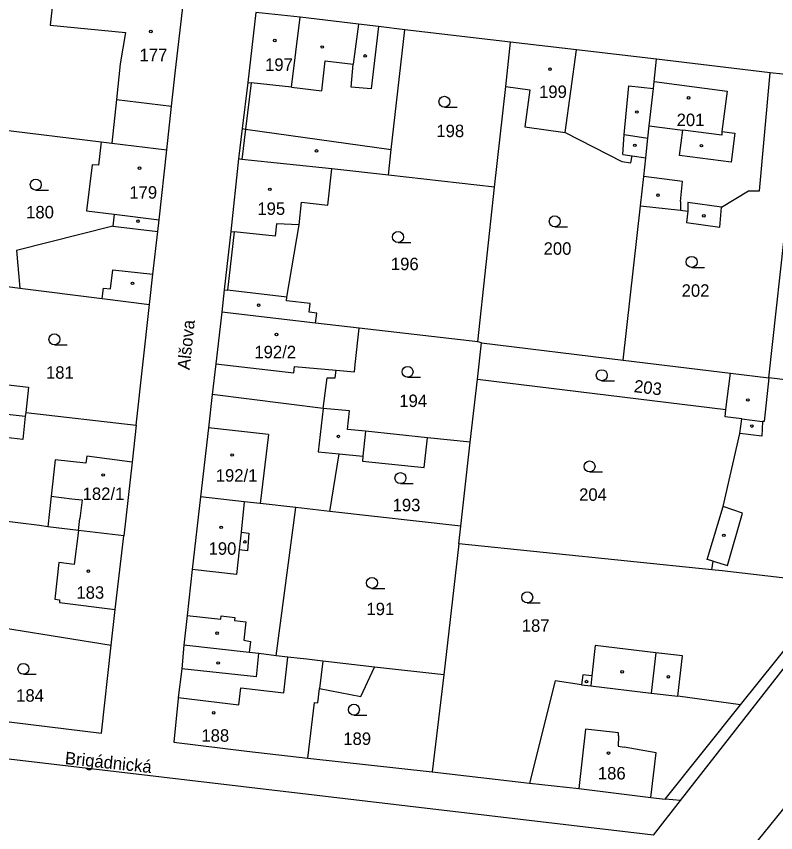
# Model space of a CAD drawing. Extents: x -724107 to -720612, y -1045267 to -1038441.
# Drawn here: x -722820.2 to -722716.6, y -1042305.2 to -1042193.8 of the extents above; entities that cross this region are included whole.
import ezdxf

# ---------------------------------------------------------------- set-up
doc = ezdxf.new("R2010")
doc.units = 0
for name, color, linetype in [('Hranice parcel', 7, 'Continuous'), ('Parcelní čísla', 7, 'Continuous'), ('Pop  PČ popisy', 7, 'Continuous'), ('Vnitřní kresba', 7, 'Continuous'), ('Značky budov', 7, 'Continuous'), ('Značky kultur', 7, 'Continuous')]:
    doc.layers.add(name, color=color, linetype=linetype)

msp = doc.modelspace()

# ---------------------------------------------------------------- linework, layer by layer
at = {"layer": 'Hranice parcel'}
for p, q in [((-722752.76, -1042197.34), (-722767.17, -1042195.64)), ((-722753.42, -1042203.38), (-722752.76, -1042197.34)), ((-722717.33, -1042201.51), (-722732.83, -1042199.67)), ((-722712.97, -1042202.03), (-722717.33, -1042201.51)), ((-722754.94, -1042217.14), (-722753.42, -1042203.38)), ((-722823.54, -1042209.11), (-722808.6, -1042210.93)), ((-722808.6, -1042210.93), (-722807.18, -1042211.12)), ((-722807.18, -1042211.12), (-722799.67, -1042212.02)), ((-722769.43, -1042215.48), (-722777.15, -1042214.6)), ((-722754.94, -1042217.14), (-722769.43, -1042215.48)), ((-722757.22, -1042238.23), (-722754.94, -1042217.14)), ((-722737.38, -1042240.7), (-722735.05, -1042219.68)), ((-722717.53, -1042243.11), (-722714.92, -1042219.59)), ((-722826.13, -1042230.09), (-722819.69, -1042230.9)), ((-722803.85, -1042249.58), (-722802.02, -1042233.12)), ((-722779.35, -1042235.65), (-722792.16, -1042234.16)), ((-722773.41, -1042236.36), (-722779.35, -1042235.65)), ((-722757.22, -1042238.23), (-722773.41, -1042236.36)), ((-722757.29, -1042243.29), (-722756.74, -1042238.36)), ((-722756.74, -1042238.36), (-722757.22, -1042238.23)), ((-722756.74, -1042238.36), (-722737.38, -1042240.7)), ((-722737.38, -1042240.7), (-722722.77, -1042242.48)), ((-722758.27, -1042251.91), (-722757.29, -1042243.29)), ((-722757.29, -1042243.29), (-722723.37, -1042247.44)), ((-722723.37, -1042247.44), (-722722.77, -1042242.48)), ((-722722.77, -1042242.48), (-722717.53, -1042243.11)), ((-722778.32, -1042247.31), (-722793.46, -1042245.42)), ((-722818.91, -1042247.87), (-722803.85, -1042249.58)), ((-722758.27, -1042251.91), (-722764.11, -1042251.3)), ((-722759.56, -1042263.36), (-722758.27, -1042251.91)), ((-722784.76, -1042281.03), (-722782.04, -1042260.82)), ((-722777.43, -1042261.34), (-722782.04, -1042260.82)), ((-722759.56, -1042263.36), (-722777.43, -1042261.34)), ((-722759.82, -1042265.76), (-722759.56, -1042263.36)), ((-722759.82, -1042265.76), (-722761.85, -1042283.66)), ((-722725.31, -1042269.31), (-722759.82, -1042265.76)), ((-722721.37, -1042287.73), (-722708.23, -1042271.29)), ((-722761.85, -1042283.66), (-722771.33, -1042282.57)), ((-722761.85, -1042283.66), (-722763.45, -1042296.89)), ((-722731.65, -1042300.59), (-722721.37, -1042287.73)), ((-722733.27, -1042305.52), (-722875.11, -1042288.78)), ((-722706.4, -1042290.6), (-722719.95, -1042307.33)), ((-722780.41, -1042294.99), (-722763.45, -1042296.89)), ((-722763.45, -1042296.89), (-722750.16, -1042298.4)), ((-722733.27, -1042305.52), (-722729.58, -1042300.8)), ((-722729.58, -1042300.8), (-722731.65, -1042300.59))]:
    msp.add_line(p, q, dxfattribs=at)
for points in [[(-722815.03, -1042190.02), (-722815.57, -1042195.02), (-722805.31, -1042196.04), (-722806, -1042200.32), (-722806.53, -1042205.16), (-722807.18, -1042211.12)], [(-722799.67, -1042212.02), (-722799, -1042206.07), (-722798.45, -1042201.17), (-722797.44, -1042192.22), (-722815.03, -1042190.02)], [(-722767.17, -1042195.64), (-722770.77, -1042195.22), (-722773.5, -1042194.9), (-722781.46, -1042193.94), (-722787.53, -1042193.29), (-722788.62, -1042202.83), (-722789.37, -1042209.13), (-722789.86, -1042213.28)], [(-722769.43, -1042215.48), (-722769.03, -1042211.97), (-722767.17, -1042195.64)], [(-722732.83, -1042199.67), (-722743.76, -1042198.39), (-722752.76, -1042197.34)], [(-722734.32, -1042213.13), (-722734.02, -1042210.42), (-722733.84, -1042208.77), (-722733.27, -1042203.66), (-722733.17, -1042202.72), (-722732.83, -1042199.67)], [(-722735.05, -1042219.68), (-722729.59, -1042220.28), (-722728.59, -1042220.39), (-722728.75, -1042221.93), (-722724.21, -1042222.6), (-722723.96, -1042219.86), (-722720.28, -1042217.62), (-722718.79, -1042217.63), (-722717.33, -1042201.51)], [(-722753.42, -1042203.38), (-722750.11, -1042203.83), (-722750.8, -1042208.9), (-722745.29, -1042209.65), (-722737.59, -1042213.63), (-722736.34, -1042213.82), (-722736.19, -1042212.85), (-722734.32, -1042213.13)], [(-722729.58, -1042300.8), (-722687.99, -1042247.63), (-722672.06, -1042225.73), (-722660.5, -1042209.46)], [(-722808.6, -1042210.93), (-722808.99, -1042214.11), (-722809.83, -1042214.07), (-722810.6, -1042220.36), (-722806.83, -1042220.82), (-722807.03, -1042222.42), (-722820.18, -1042225.76), (-722819.69, -1042230.9)], [(-722802.02, -1042233.12), (-722801.56, -1042229.01), (-722800.9, -1042223.17), (-722800.72, -1042221.57), (-722799.67, -1042212.02)], [(-722735.05, -1042219.68), (-722734.6, -1042215.67), (-722734.32, -1042213.13)], [(-722789.86, -1042213.28), (-722790.92, -1042223.17), (-722791.82, -1042231.13), (-722792.16, -1042234.16)], [(-722777.15, -1042214.6), (-722789.41, -1042213.33), (-722789.86, -1042213.28)], [(-722779.35, -1042235.65), (-722779.19, -1042234.31), (-722780.22, -1042234.19), (-722780.08, -1042233), (-722783.34, -1042232.62), (-722783.29, -1042232.13), (-722781.61, -1042222.27), (-722781.26, -1042219.18), (-722777.68, -1042219.56), (-722777.15, -1042214.6)], [(-722819.69, -1042230.9), (-722808.49, -1042232.31), (-722802.02, -1042233.12)], [(-722792.16, -1042234.16), (-722792.98, -1042241.23), (-722793.46, -1042245.42)], [(-722778.32, -1042247.31), (-722777.76, -1042243.12), (-722776.69, -1042243.11), (-722776.57, -1042242.07), (-722774.04, -1042242.3), (-722773.94, -1042241.31), (-722773.41, -1042236.36)], [(-722689.61, -1042246.51), (-722690.06, -1042246.46), (-722717.53, -1042243.11)], [(-722827.62, -1042243.37), (-722818.52, -1042244.4), (-722818.91, -1042247.87)], [(-722793.46, -1042245.42), (-722793.98, -1042249.94), (-722795.04, -1042259.35)], [(-722764.11, -1042251.3), (-722772.53, -1042250.42), (-722775.02, -1042250.16), (-722774.75, -1042247.63), (-722778.32, -1042247.31)], [(-722725.31, -1042269.31), (-722725.11, -1042268.15), (-722725.92, -1042267.91), (-722723.76, -1042260.67), (-722721.47, -1042250.7), (-722721.22, -1042248.71), (-722723.49, -1042248.43), (-722723.37, -1042247.44)], [(-722818.91, -1042247.87), (-722818.97, -1042248.36), (-722819.32, -1042251.52), (-722824.75, -1042250.91), (-722828.42, -1042250.49)], [(-722803.85, -1042249.58), (-722804.37, -1042254.61), (-722805.53, -1042264.69)], [(-722777.43, -1042261.34), (-722776.14, -1042253.49), (-722772.91, -1042253.8), (-722772.96, -1042254.5), (-722764.53, -1042255.38), (-722764.11, -1042251.3)], [(-722795.04, -1042259.35), (-722796.18, -1042269.28), (-722796.86, -1042275.53), (-722797.32, -1042279.59)], [(-722782.04, -1042260.82), (-722786.9, -1042260.27), (-722789.09, -1042260.02), (-722795.04, -1042259.35)], [(-722805.53, -1042264.69), (-722811.72, -1042263.93), (-722815.89, -1042263.43), (-722817.01, -1042263.29), (-722825.95, -1042262.2), (-722827.21, -1042262.04), (-722829.54, -1042261.76), (-722829.69, -1042261.74)], [(-722807.24, -1042279.58), (-722806.7, -1042274.72), (-722805.53, -1042264.69)], [(-722708.23, -1042271.29), (-722708.68, -1042271.24), (-722723.89, -1042269.46), (-722725.31, -1042269.31)], [(-722831.45, -1042275.7), (-722831.11, -1042275.76), (-722827.62, -1042276.32), (-722807.24, -1042279.58)], [(-722833.08, -1042288.59), (-722808.59, -1042291.58), (-722807.24, -1042279.58)], [(-722797.32, -1042279.59), (-722797.59, -1042282.84), (-722798.1, -1042286.75), (-722798.11, -1042286.86), (-722798.71, -1042292.81), (-722788.75, -1042294.05), (-722780.41, -1042294.99)], [(-722784.76, -1042281.03), (-722787.08, -1042280.72), (-722788.43, -1042280.61), (-722797.32, -1042279.59)], [(-722721.37, -1042287.73), (-722729.93, -1042286.56), (-722729.29, -1042281.04), (-722732.95, -1042280.62), (-722741.22, -1042279.66), (-722741.67, -1042283.76), (-722742.9, -1042283.62), (-722743.06, -1042284.99), (-722746.69, -1042284.46), (-722750.16, -1042298.4)], [(-722771.33, -1042282.57), (-722777.2, -1042281.91), (-722778.38, -1042281.77), (-722780.57, -1042281.51), (-722781.47, -1042281.41), (-722783.13, -1042281.22), (-722784.76, -1042281.03)], [(-722780.41, -1042294.99), (-722779.53, -1042287.41), (-722779.04, -1042287.47), (-722778.81, -1042285.52), (-722773.19, -1042286.58), (-722771.33, -1042282.57)], [(-722750.16, -1042298.4), (-722743.43, -1042299.16), (-722733.64, -1042300.39), (-722731.65, -1042300.59)]]:
    msp.add_lwpolyline(points, dxfattribs=at)
at = {"layer": 'Vnitřní kresba'}
for p, q in [((-722782.64, -1042203.49), (-722781.46, -1042193.94)), ((-722773.5, -1042194.9), (-722774.24, -1042200.34)), ((-722770.77, -1042195.22), (-722771.79, -1042203.69)), ((-722745.29, -1042209.65), (-722743.76, -1042198.39)), ((-722778.5, -1042203.97), (-722778.03, -1042199.9)), ((-722778.03, -1042199.9), (-722774.24, -1042200.34)), ((-722774.5, -1042203.46), (-722774.24, -1042200.34)), ((-722788.17, -1042202.88), (-722788.92, -1042209.19)), ((-722788.62, -1042202.83), (-722788.17, -1042202.88)), ((-722782.64, -1042203.49), (-722788.17, -1042202.88)), ((-722733.17, -1042202.72), (-722723.22, -1042204.01)), ((-722782.64, -1042203.49), (-722778.5, -1042203.97)), ((-722771.79, -1042203.69), (-722774.5, -1042203.46)), ((-722737.28, -1042209.94), (-722736.63, -1042203.28)), ((-722736.63, -1042203.28), (-722733.27, -1042203.66)), ((-722723.22, -1042204.01), (-722723.93, -1042209.52)), ((-722806.53, -1042205.16), (-722799, -1042206.07)), ((-722733.84, -1042208.77), (-722729.26, -1042209.36)), ((-722788.92, -1042209.19), (-722789.41, -1042213.33)), ((-722789.37, -1042209.13), (-722788.92, -1042209.19)), ((-722788.92, -1042209.19), (-722769.03, -1042211.97)), ((-722729.7, -1042212.81), (-722729.26, -1042209.36)), ((-722723.94, -1042210.02), (-722729.26, -1042209.36)), ((-722723.93, -1042209.52), (-722723.94, -1042210.02)), ((-722723.93, -1042209.52), (-722722.16, -1042209.75)), ((-722722.16, -1042209.75), (-722722.67, -1042213.71)), ((-722737.44, -1042212.66), (-722737.28, -1042209.94)), ((-722737.28, -1042209.94), (-722734.02, -1042210.42)), ((-722737.44, -1042212.66), (-722736.19, -1042212.85)), ((-722722.67, -1042213.71), (-722729.7, -1042212.81)), ((-722729.29, -1042216.35), (-722734.6, -1042215.67)), ((-722729.56, -1042219.09), (-722729.29, -1042216.35)), ((-722729.56, -1042219.09), (-722729.59, -1042220.28)), ((-722728.59, -1042219.22), (-722728.59, -1042220.39)), ((-722723.96, -1042219.86), (-722728.59, -1042219.22)), ((-722806.83, -1042220.82), (-722800.72, -1042221.57)), ((-722784.71, -1042222.13), (-722784.88, -1042223.8)), ((-722781.61, -1042222.27), (-722784.71, -1042222.13)), ((-722807.03, -1042222.42), (-722800.9, -1042223.17)), ((-722790.47, -1042223.22), (-722791.37, -1042231.18)), ((-722790.92, -1042223.17), (-722790.47, -1042223.22)), ((-722784.88, -1042223.8), (-722790.47, -1042223.22)), ((-722807.32, -1042231), (-722807, -1042228.42)), ((-722807, -1042228.42), (-722801.56, -1042229.01)), ((-722808.49, -1042232.31), (-722808.31, -1042230.88)), ((-722808.31, -1042230.88), (-722807.32, -1042231)), ((-722791.82, -1042231.13), (-722791.37, -1042231.18)), ((-722783.29, -1042232.13), (-722791.37, -1042231.18)), ((-722792.98, -1042241.23), (-722782.33, -1042242.45)), ((-722782.33, -1042242.45), (-722782.24, -1042241.57)), ((-722782.24, -1042241.57), (-722776.57, -1042242.07)), ((-722717.53, -1042243.11), (-722718.14, -1042249.1)), ((-722778.32, -1042247.31), (-722778.99, -1042253.21)), ((-722721.22, -1042248.71), (-722718.38, -1042249.07)), ((-722785.8, -1042250.88), (-722793.98, -1042249.94)), ((-722718.38, -1042249.07), (-722718.48, -1042251.09)), ((-722718.14, -1042249.1), (-722718.38, -1042249.07)), ((-722785.8, -1042250.88), (-722786.9, -1042260.27)), ((-722772.53, -1042250.42), (-722772.91, -1042253.8)), ((-722718.48, -1042251.09), (-722721.47, -1042250.7)), ((-722778.99, -1042253.21), (-722776.14, -1042253.49)), ((-722804.37, -1042254.61), (-722810.59, -1042253.8)), ((-722815.42, -1042259.27), (-722815.89, -1042263.43)), ((-722815.42, -1042259.27), (-722812.6, -1042259.62)), ((-722812.6, -1042259.62), (-722811.22, -1042259.79)), ((-722811.22, -1042259.79), (-722811.52, -1042262.31)), ((-722789.09, -1042260.02), (-722789.53, -1042264.2)), ((-722721.1, -1042261.58), (-722723.76, -1042260.67)), ((-722723.18, -1042268.71), (-722721.1, -1042261.58)), ((-722811.72, -1042263.93), (-722811.52, -1042262.31)), ((-722811.72, -1042263.93), (-722812.29, -1042268.57)), ((-722789.53, -1042264.2), (-722789.78, -1042266.6)), ((-722789.53, -1042264.2), (-722788.46, -1042264.31)), ((-722788.46, -1042264.31), (-722788.65, -1042266.72)), ((-722789.78, -1042266.6), (-722790.14, -1042269.97)), ((-722788.65, -1042266.72), (-722789.78, -1042266.6)), ((-722814.38, -1042268.32), (-722814.94, -1042273.33)), ((-722812.29, -1042268.57), (-722814.38, -1042268.32)), ((-722725.11, -1042268.15), (-722723.18, -1042268.71)), ((-722790.14, -1042269.97), (-722796.18, -1042269.28)), ((-722814.94, -1042273.33), (-722814.28, -1042273.4)), ((-722814.28, -1042273.4), (-722814.32, -1042273.75)), ((-722814.32, -1042273.75), (-722806.7, -1042274.72)), ((-722796.86, -1042275.53), (-722792.29, -1042276.04)), ((-722792.29, -1042276.04), (-722792.24, -1042275.61)), ((-722792.24, -1042275.61), (-722790.38, -1042275.82)), ((-722790.38, -1042275.82), (-722790.43, -1042276.25)), ((-722790.43, -1042276.25), (-722788.87, -1042276.43)), ((-722788.87, -1042276.43), (-722789.15, -1042278.93)), ((-722789.15, -1042278.93), (-722788.25, -1042279.07)), ((-722788.25, -1042279.07), (-722788.43, -1042280.61)), ((-722787.42, -1042283.9), (-722787.08, -1042280.72)), ((-722732.95, -1042280.62), (-722733.59, -1042286.12)), ((-722783.69, -1042286.09), (-722783.13, -1042281.22)), ((-722778.38, -1042281.77), (-722778.81, -1042285.52)), ((-722787.42, -1042283.9), (-722797.59, -1042282.84)), ((-722741.67, -1042283.76), (-722741.82, -1042285.14)), ((-722789.82, -1042287.71), (-722789.56, -1042285.41)), ((-722789.56, -1042285.41), (-722783.69, -1042286.09)), ((-722743.06, -1042284.99), (-722741.82, -1042285.14)), ((-722741.82, -1042285.14), (-722733.59, -1042286.12)), ((-722733.59, -1042286.12), (-722729.93, -1042286.56)), ((-722798.1, -1042286.75), (-722789.82, -1042287.71)), ((-722742.53, -1042291.07), (-722743.43, -1042299.16)), ((-722738.03, -1042291.57), (-722742.53, -1042291.07)), ((-722738.04, -1042291.97), (-722738.09, -1042293.37)), ((-722738.04, -1042291.97), (-722738.03, -1042291.57)), ((-722738.09, -1042293.37), (-722737.26, -1042293.52)), ((-722732.91, -1042294.28), (-722737.26, -1042293.52)), ((-722733.64, -1042300.39), (-722732.91, -1042294.28))]:
    msp.add_line(p, q, dxfattribs=at)
for points in [[(-722824.48, -1042248.71), (-722824.36, -1042247.76), (-722818.97, -1042248.36)], [(-722810.59, -1042253.8), (-722810.69, -1042254.76), (-722814.87, -1042254.33), (-722815.42, -1042259.27)]]:
    msp.add_lwpolyline(points, dxfattribs=at)
at = {"layer": 'Značky budov'}
for centre in [(-722801.84, -1042195.88), (-722784.93, -1042197.12), (-722778.45, -1042198.01), (-722772.6, -1042199.22), (-722747.38, -1042201.03), (-722728.47, -1042204.93), (-722735.53, -1042206.87), (-722779.23, -1042212.18), (-722735.81, -1042211.41), (-722726.72, -1042211.46), (-722803.39, -1042214.54), (-722785.6, -1042217.42), (-722732.64, -1042218.21), (-722726.39, -1042221.04), (-722803.59, -1042221.76), (-722804.33, -1042230.24), (-722787.13, -1042233.22), (-722784.7, -1042237.22), (-722720.38, -1042246.15), (-722719.83, -1042249.71), (-722776.25, -1042251.12), (-722790.74, -1042253.65), (-722808.33, -1042256.38), (-722792.24, -1042263.52), (-722723.66, -1042264.61), (-722789, -1042265.51), (-722810.36, -1042269.5), (-722792.8, -1042277.96), (-722792.65, -1042282.02), (-722737.54, -1042283.22), (-722742.4, -1042284.56), (-722731.23, -1042283.92), (-722793.26, -1042288.82), (-722739.4, -1042294.31)]:
    msp.add_circle(centre, 0.175, dxfattribs=at)
at = {"layer": 'Značky kultur'}
for p, q in [((-722761.78, -1042206.22), (-722760.03, -1042206.22)), ((-722817.53, -1042217.52), (-722815.78, -1042217.52)), ((-722746.73, -1042222.53), (-722744.98, -1042222.53)), ((-722768.11, -1042224.67), (-722766.36, -1042224.67)), ((-722728.05, -1042228.06), (-722726.3, -1042228.06)), ((-722814.99, -1042238.63), (-722813.24, -1042238.63)), ((-722766.81, -1042243.06), (-722765.06, -1042243.06)), ((-722740.31, -1042243.52), (-722738.56, -1042243.52)), ((-722741.98, -1042255.97), (-722740.23, -1042255.97)), ((-722767.78, -1042257.56), (-722766.03, -1042257.56)), ((-722771.67, -1042271.85), (-722769.92, -1042271.85)), ((-722750.49, -1042273.81), (-722748.74, -1042273.81)), ((-722819.22, -1042283.57), (-722817.47, -1042283.57)), ((-722774.13, -1042289.14), (-722772.38, -1042289.14))]:
    msp.add_line(p, q, dxfattribs=at)
for centre in [(-722761.78, -1042205.47), (-722817.53, -1042216.77), (-722746.73, -1042221.78), (-722768.11, -1042223.92), (-722728.05, -1042227.31), (-722814.99, -1042237.88), (-722766.81, -1042242.31), (-722740.31, -1042242.77), (-722741.98, -1042255.22), (-722767.78, -1042256.81), (-722771.67, -1042271.1), (-722750.49, -1042273.06), (-722819.22, -1042282.82), (-722774.13, -1042288.39)]:
    msp.add_circle(centre, 0.75, dxfattribs=at)

# ---------------------------------------------------------------- texts
at = {"layer": 'Parcelní čísla'}
for s, p in [('177', (-722803.38, -1042199.94)), ('197', (-722786.25, -1042201.26)), ('199', (-722748.87, -1042204.96)), ('201', (-722730.1, -1042208.79)), ('198', (-722762.88, -1042210.3)), ('179', (-722804.77, -1042218.69)), ('180', (-722818.85, -1042221.38)), ('195', (-722787.3, -1042220.9)), ('200', (-722748.25, -1042226.34)), ('196', (-722769.09, -1042228.44)), ('202', (-722729.42, -1042232.07)), ('192/2', (-722787.71, -1042240.46)), ('181', (-722816.14, -1042243.25)), ('194', (-722767.94, -1042247.11)), ('192/1', (-722792.98, -1042257.29)), ('182/1', (-722811.14, -1042259.79)), ('204', (-722743.41, -1042259.9)), ('193', (-722768.85, -1042261.33)), ('190', (-722793.96, -1042267.26)), ('183', (-722811.99, -1042273.26)), ('191', (-722772.42, -1042275.5)), ('187', (-722751.23, -1042277.77)), ('184', (-722820.21, -1042287.3)), ('188', (-722794.94, -1042292.76)), ('189', (-722775.58, -1042293.2)), ('186', (-722740.85, -1042297.91))]:
    msp.add_text(s, height=1.7, dxfattribs=at).set_placement(p)
msp.add_text('203', height=1.7, rotation=353, dxfattribs=at).set_placement((-722736, -1042245.07))
at = {"layer": 'Pop  PČ popisy'}
for s, rotation, p in [('Alšova', 84, (-722796.54, -1042242.1)), ('Brigádnická', 354, (-722813.62, -1042295.8))]:
    msp.add_text(s, height=1.7, rotation=rotation, dxfattribs=at).set_placement(p)

doc.saveas('drawing.dxf')
